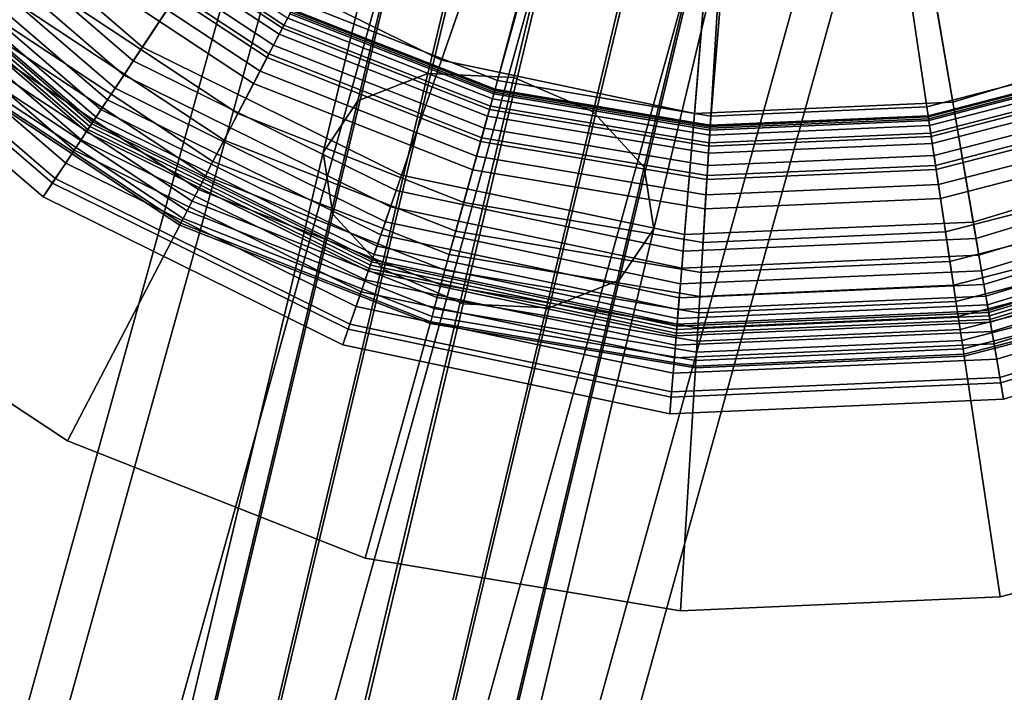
# Model space of a CAD drawing. Extents: x -43.1 to 43.1, y -41.3 to 41.3.
# Tile 561 of 656: x 4.4 to 5.3, y 16.2 to 16.8. Entities that reach past the tile are written whole.
import ezdxf

# ---------------------------------------------------------------- set-up
doc = ezdxf.new("R2010")
doc.units = 0
for name, color, linetype in [('CABLE.1', 18, 'CONTINUOUS'), ('LAMP', 7, 'CONTINUOUS'), ('LAMP_SUPPORT', 18, 'CONTINUOUS'), ('METAL_BASE', 254, 'CONTINUOUS')]:
    doc.layers.add(name, color=color, linetype=linetype)

msp = doc.modelspace()

# ---------------------------------------------------------------- linework, layer by layer
at = {"layer": 'CABLE.1'}
for points in [[(4.7187, 16.7306, 41.2814), (4.7826, 16.7558, 41.2391), (4.915, 17.3091, 41.8851), (4.8492, 17.2757, 41.9177)], [(4.7826, 16.7558, 41.2391), (4.8613, 16.7521, 41.2232), (4.9945, 17.3086, 41.8728), (4.915, 17.3091, 41.8851)], [(4.8613, 16.7521, 41.2232), (4.9339, 16.7207, 41.2379), (5.0664, 17.2743, 41.8841), (4.9945, 17.3086, 41.8728)], [(4.6869, 16.6835, 41.3387), (4.7187, 16.7306, 41.2814), (4.8492, 17.2757, 41.9177), (4.8147, 17.2174, 41.962)], [(4.9339, 16.7207, 41.2379), (4.9808, 16.67, 41.2794), (5.1113, 17.2154, 41.9161), (5.0664, 17.2743, 41.8841)], [(4.6956, 16.6269, 41.3957), (4.6869, 16.6835, 41.3387), (4.8147, 17.2174, 41.962), (4.8207, 17.1497, 42.006)], [(4.9808, 16.67, 41.2794), (4.9895, 16.6134, 41.3364), (5.1174, 17.1477, 41.9601), (5.1113, 17.2154, 41.9161)], [(4.7425, 16.5762, 41.4371), (4.6956, 16.6269, 41.3957), (4.8207, 17.1497, 42.006), (4.8657, 17.0908, 42.0379)], [(4.9895, 16.6134, 41.3364), (4.9577, 16.5663, 41.3937), (5.0829, 17.0893, 42.0043), (5.1174, 17.1477, 41.9601)], [(4.8151, 16.5448, 41.4519), (4.7425, 16.5762, 41.4371), (4.8657, 17.0908, 42.0379), (4.9375, 17.0565, 42.0493)], [(4.9577, 16.5663, 41.3937), (4.8938, 16.5411, 41.436), (5.017, 17.0559, 42.037), (5.0829, 17.0893, 42.0043)], [(4.8938, 16.5411, 41.436), (4.8151, 16.5448, 41.4519), (4.9375, 17.0565, 42.0493), (5.017, 17.0559, 42.037)], [(4.557, 16.0517, 40.7524), (4.6188, 16.0684, 40.7036), (4.7826, 16.7558, 41.2391), (4.7187, 16.7306, 41.2814)], [(4.6188, 16.0684, 40.7036), (4.6968, 16.0617, 40.6853), (4.8613, 16.7521, 41.2232), (4.7826, 16.7558, 41.2391)], [(4.6968, 16.0617, 40.6853), (4.7701, 16.0333, 40.7024), (4.9339, 16.7207, 41.2379), (4.8613, 16.7521, 41.2232)], [(4.5278, 16.0159, 40.8186), (4.557, 16.0517, 40.7524), (4.7187, 16.7306, 41.2814), (4.6869, 16.6835, 41.3387)], [(4.7701, 16.0333, 40.7024), (4.819, 15.9908, 40.7503), (4.9808, 16.67, 41.2794), (4.9339, 16.7207, 41.2379)], [(4.5392, 15.9707, 40.8845), (4.5278, 16.0159, 40.8186), (4.6869, 16.6835, 41.3387), (4.6956, 16.6269, 41.3957)], [(4.819, 15.9908, 40.7503), (4.8304, 15.9456, 40.8161), (4.9895, 16.6134, 41.3364), (4.9808, 16.67, 41.2794)], [(4.5881, 15.9282, 40.9323), (4.5392, 15.9707, 40.8845), (4.6956, 16.6269, 41.3957), (4.7425, 16.5762, 41.4371)], [(4.8304, 15.9456, 40.8161), (4.8013, 15.9098, 40.8823), (4.9577, 16.5663, 41.3937), (4.9895, 16.6134, 41.3364)], [(4.6614, 15.8998, 40.9494), (4.5881, 15.9282, 40.9323), (4.7425, 16.5762, 41.4371), (4.8151, 16.5448, 41.4519)], [(4.8013, 15.9098, 40.8823), (4.7394, 15.8931, 40.9311), (4.8938, 16.5411, 41.436), (4.9577, 16.5663, 41.3937)], [(4.7394, 15.8931, 40.9311), (4.6614, 15.8998, 40.9494), (4.8151, 16.5448, 41.4519), (4.8938, 16.5411, 41.436)]]:
    msp.add_3dface(points, dxfattribs=at)
at = {"layer": 'LAMP'}
for points in [[(4.6483, 16.9715, 49.8664), (4.4913, 17.1065, 49.8664), (4.3096, 16.9423, 49.8588), (4.5131, 16.7673, 49.8588)], [(4.5215, 16.7799, 52.2234), (4.3208, 16.9525, 52.2234), (4.4034, 17.0271, 52.3306), (4.5829, 16.8727, 52.3306)], [(4.8339, 16.8797, 49.8664), (4.6483, 16.9715, 49.8664), (4.5131, 16.7673, 49.8588), (4.7537, 16.6484, 49.8588)], [(4.7951, 16.7678, 52.3306), (4.5829, 16.8727, 52.3306), (4.6494, 16.9733, 52.4176), (4.8346, 16.8818, 52.4176)], [(4.4714, 16.7043, 52.1042), (4.2536, 16.8917, 52.1042), (4.3208, 16.9525, 52.2234), (4.5215, 16.7799, 52.2234)], [(4.5131, 16.7673, 49.8588), (4.3096, 16.9423, 49.8588), (4.298, 16.9318, 49.8601), (4.5045, 16.7542, 49.8601)], [(4.5045, 16.7542, 49.8601), (4.298, 16.9318, 49.8601), (4.2873, 16.9222, 49.8647), (4.4965, 16.7422, 49.8647)], [(4.4965, 16.7422, 49.8647), (4.2873, 16.9222, 49.8647), (4.2778, 16.9136, 49.8722), (4.4894, 16.7316, 49.8722)], [(4.4894, 16.7316, 49.8722), (4.2778, 16.9136, 49.8722), (4.2698, 16.9064, 49.8822), (4.4835, 16.7226, 49.8822)], [(4.479, 16.7158, 49.8943), (4.2638, 16.9009, 49.8943), (4.2598, 16.8973, 49.9082), (4.4761, 16.7113, 49.9082)], [(4.4835, 16.7226, 49.8822), (4.2698, 16.9064, 49.8822), (4.2638, 16.9009, 49.8943), (4.479, 16.7158, 49.8943)], [(5.4898, 16.7982, 52.3306), (5.2633, 16.7293, 52.3306), (5.2429, 16.8482, 52.4176), (5.4405, 16.9082, 52.4176)], [(5.4414, 16.9063, 49.8664), (5.2433, 16.8461, 49.8664), (5.2846, 16.6047, 49.8588), (5.5414, 16.6827, 49.8588)], [(4.4391, 16.6554, 51.9815), (4.2101, 16.8524, 51.9815), (4.2536, 16.8917, 52.1042), (4.4714, 16.7043, 52.1042)], [(4.4733, 16.7072, 50.1573), (4.2561, 16.894, 50.1573), (4.2518, 16.8901, 50.4272), (4.4701, 16.7023, 50.4272)], [(4.475, 16.7097, 49.9233), (4.2584, 16.896, 49.9233), (4.2561, 16.894, 50.1573), (4.4733, 16.7072, 50.1573)], [(4.4761, 16.7113, 49.9082), (4.2598, 16.8973, 49.9082), (4.2584, 16.896, 49.9233), (4.475, 16.7097, 49.9233)], [(4.4653, 16.6951, 50.7202), (4.2454, 16.8843, 50.7202), (4.2369, 16.8767, 51.0232), (4.459, 16.6856, 51.0232)], [(4.4701, 16.7023, 50.4272), (4.2518, 16.8901, 50.4272), (4.2454, 16.8843, 50.7202), (4.4653, 16.6951, 50.7202)], [(5.0268, 16.719, 52.3306), (4.7951, 16.7678, 52.3306), (4.8346, 16.8818, 52.4176), (5.0366, 16.8392, 52.4176)], [(4.459, 16.6856, 51.0232), (4.2369, 16.8767, 51.0232), (4.2264, 16.8671, 51.3235), (4.4512, 16.6737, 51.3235)], [(4.7587, 16.6627, 52.2234), (4.5215, 16.7799, 52.2234), (4.5829, 16.8727, 52.3306), (4.7951, 16.7678, 52.3306)], [(5.0365, 16.837, 49.8664), (4.8339, 16.8797, 49.8664), (4.7537, 16.6484, 49.8588), (5.0164, 16.593, 49.8588)], [(4.4512, 16.6737, 51.3235), (4.2264, 16.8671, 51.3235), (4.2136, 16.8556, 51.6079), (4.4417, 16.6594, 51.6079)], [(4.4417, 16.6594, 51.6079), (4.2136, 16.8556, 51.6079), (4.1988, 16.8422, 51.8637), (4.4306, 16.6427, 51.8637)], [(4.4306, 16.6427, 51.8637), (4.1988, 16.8422, 51.8637), (4.2101, 16.8524, 51.9815), (4.4391, 16.6554, 51.9815)], [(5.2433, 16.8461, 49.8664), (5.0365, 16.837, 49.8664), (5.0164, 16.593, 49.8588), (5.2846, 16.6047, 49.8588)], [(5.2633, 16.7293, 52.3306), (5.0268, 16.719, 52.3306), (5.0366, 16.8392, 52.4176), (5.2429, 16.8482, 52.4176)], [(5.5352, 16.6966, 52.2234), (5.282, 16.6196, 52.2234), (5.2633, 16.7293, 52.3306), (5.4898, 16.7982, 52.3306)], [(4.729, 16.577, 52.1042), (4.4714, 16.7043, 52.1042), (4.5215, 16.7799, 52.2234), (4.7587, 16.6627, 52.2234)], [(4.7537, 16.6484, 49.8588), (4.5131, 16.7673, 49.8588), (4.5045, 16.7542, 49.8601), (4.7486, 16.6336, 49.8601)], [(5.0176, 16.6081, 52.2234), (4.7587, 16.6627, 52.2234), (4.7951, 16.7678, 52.3306), (5.0268, 16.719, 52.3306)], [(4.7486, 16.6336, 49.8601), (4.5045, 16.7542, 49.8601), (4.4965, 16.7422, 49.8647), (4.7439, 16.6199, 49.8647)], [(4.7439, 16.6199, 49.8647), (4.4965, 16.7422, 49.8647), (4.4894, 16.7316, 49.8722), (4.7397, 16.6079, 49.8722)], [(4.7397, 16.6079, 49.8722), (4.4894, 16.7316, 49.8722), (4.4835, 16.7226, 49.8822), (4.7362, 16.5977, 49.8822)], [(5.282, 16.6196, 52.2234), (5.0176, 16.6081, 52.2234), (5.0268, 16.719, 52.3306), (5.2633, 16.7293, 52.3306)], [(4.7362, 16.5977, 49.8822), (4.4835, 16.7226, 49.8822), (4.479, 16.7158, 49.8943), (4.7335, 16.59, 49.8943)], [(4.7318, 16.585, 49.9082), (4.4761, 16.7113, 49.9082), (4.475, 16.7097, 49.9233), (4.7311, 16.5831, 49.9233)], [(4.7335, 16.59, 49.8943), (4.479, 16.7158, 49.8943), (4.4761, 16.7113, 49.9082), (4.7318, 16.585, 49.9082)], [(4.7098, 16.5216, 51.9815), (4.4391, 16.6554, 51.9815), (4.4714, 16.7043, 52.1042), (4.729, 16.577, 52.1042)], [(4.7282, 16.5747, 50.4272), (4.4701, 16.7023, 50.4272), (4.4653, 16.6951, 50.7202), (4.7254, 16.5666, 50.7202)], [(4.7301, 16.5802, 50.1573), (4.4733, 16.7072, 50.1573), (4.4701, 16.7023, 50.4272), (4.7282, 16.5747, 50.4272)], [(4.7311, 16.5831, 49.9233), (4.475, 16.7097, 49.9233), (4.4733, 16.7072, 50.1573), (4.7301, 16.5802, 50.1573)], [(4.7254, 16.5666, 50.7202), (4.4653, 16.6951, 50.7202), (4.459, 16.6856, 51.0232), (4.7217, 16.5558, 51.0232)], [(5.5722, 16.6138, 52.1042), (5.2973, 16.5303, 52.1042), (5.282, 16.6196, 52.2234), (5.5352, 16.6966, 52.2234)], [(4.7217, 16.5558, 51.0232), (4.459, 16.6856, 51.0232), (4.4512, 16.6737, 51.3235), (4.717, 16.5423, 51.3235)], [(5.5414, 16.6827, 49.8588), (5.2846, 16.6047, 49.8588), (5.2872, 16.5893, 49.8601), (5.5478, 16.6685, 49.8601)], [(4.717, 16.5423, 51.3235), (4.4512, 16.6737, 51.3235), (4.4417, 16.6594, 51.6079), (4.7114, 16.5261, 51.6079)], [(5.5478, 16.6685, 49.8601), (5.2872, 16.5893, 49.8601), (5.2896, 16.5751, 49.8647), (5.5537, 16.6553, 49.8647)], [(4.7114, 16.5261, 51.6079), (4.4417, 16.6594, 51.6079), (4.4306, 16.6427, 51.8637), (4.7049, 16.5072, 51.8637)], [(5.0102, 16.5178, 52.1042), (4.729, 16.577, 52.1042), (4.7587, 16.6627, 52.2234), (5.0176, 16.6081, 52.2234)], [(4.7049, 16.5072, 51.8637), (4.4306, 16.6427, 51.8637), (4.4391, 16.6554, 51.9815), (4.7098, 16.5216, 51.9815)], [(5.0164, 16.593, 49.8588), (4.7537, 16.6484, 49.8588), (4.7486, 16.6336, 49.8601), (5.0151, 16.5774, 49.8601)], [(5.5537, 16.6553, 49.8647), (5.2896, 16.5751, 49.8647), (5.2918, 16.5625, 49.8722), (5.5589, 16.6436, 49.8722)], [(5.5589, 16.6436, 49.8722), (5.2918, 16.5625, 49.8722), (5.2936, 16.5519, 49.8822), (5.5633, 16.6338, 49.8822)], [(5.0151, 16.5774, 49.8601), (4.7486, 16.6336, 49.8601), (4.7439, 16.6199, 49.8647), (5.0139, 16.563, 49.8647)], [(5.5633, 16.6338, 49.8822), (5.2936, 16.5519, 49.8822), (5.295, 16.5438, 49.8943), (5.5666, 16.6263, 49.8943)], [(5.5666, 16.6263, 49.8943), (5.295, 16.5438, 49.8943), (5.2959, 16.5386, 49.9082), (5.5688, 16.6215, 49.9082)], [(5.5688, 16.6215, 49.9082), (5.2959, 16.5386, 49.9082), (5.2962, 16.5367, 49.9233), (5.5696, 16.6197, 49.9233)], [(5.0139, 16.563, 49.8647), (4.7439, 16.6199, 49.8647), (4.7397, 16.6079, 49.8722), (5.0129, 16.5503, 49.8722)], [(5.2973, 16.5303, 52.1042), (5.0102, 16.5178, 52.1042), (5.0176, 16.6081, 52.2234), (5.282, 16.6196, 52.2234)], [(5.5696, 16.6197, 49.9233), (5.2962, 16.5367, 49.9233), (5.2967, 16.5336, 50.1573), (5.5708, 16.6169, 50.1573)], [(5.5708, 16.6169, 50.1573), (5.2967, 16.5336, 50.1573), (5.2977, 16.5279, 50.4272), (5.5732, 16.6116, 50.4272)], [(5.5962, 16.5603, 51.9815), (5.3072, 16.4725, 51.9815), (5.2973, 16.5303, 52.1042), (5.5722, 16.6138, 52.1042)], [(5.5732, 16.6116, 50.4272), (5.2977, 16.5279, 50.4272), (5.2991, 16.5194, 50.7202), (5.5767, 16.6038, 50.7202)], [(5.0129, 16.5503, 49.8722), (4.7397, 16.6079, 49.8722), (4.7362, 16.5977, 49.8822), (5.012, 16.5396, 49.8822)], [(5.2846, 16.6047, 49.8588), (5.0164, 16.593, 49.8588), (5.0151, 16.5774, 49.8601), (5.2872, 16.5893, 49.8601)], [(5.5767, 16.6038, 50.7202), (5.2991, 16.5194, 50.7202), (5.3011, 16.5082, 51.0232), (5.5814, 16.5933, 51.0232)], [(5.012, 16.5396, 49.8822), (4.7362, 16.5977, 49.8822), (4.7335, 16.59, 49.8943), (5.0113, 16.5314, 49.8943)], [(5.5814, 16.5933, 51.0232), (5.3011, 16.5082, 51.0232), (5.3035, 16.4941, 51.3235), (5.5872, 16.5803, 51.3235)], [(5.0109, 16.5261, 49.9082), (4.7318, 16.585, 49.9082), (4.7311, 16.5831, 49.9233), (5.0107, 16.5242, 49.9233)], [(5.0113, 16.5314, 49.8943), (4.7335, 16.59, 49.8943), (4.7318, 16.585, 49.9082), (5.0109, 16.5261, 49.9082)], [(5.2872, 16.5893, 49.8601), (5.0151, 16.5774, 49.8601), (5.0139, 16.563, 49.8647), (5.2896, 16.5751, 49.8647)], [(5.0054, 16.4593, 51.9815), (4.7098, 16.5216, 51.9815), (4.729, 16.577, 52.1042), (5.0102, 16.5178, 52.1042)], [(5.0105, 16.5211, 50.1573), (4.7301, 16.5802, 50.1573), (4.7282, 16.5747, 50.4272), (5.01, 16.5154, 50.4272)], [(5.0107, 16.5242, 49.9233), (4.7311, 16.5831, 49.9233), (4.7301, 16.5802, 50.1573), (5.0105, 16.5211, 50.1573)], [(5.2896, 16.5751, 49.8647), (5.0139, 16.563, 49.8647), (5.0129, 16.5503, 49.8722), (5.2918, 16.5625, 49.8722)], [(5.5872, 16.5803, 51.3235), (5.3035, 16.4941, 51.3235), (5.3063, 16.4772, 51.6079), (5.5942, 16.5647, 51.6079)], [(5.0093, 16.5068, 50.7202), (4.7254, 16.5666, 50.7202), (4.7217, 16.5558, 51.0232), (5.0084, 16.4954, 51.0232)], [(5.01, 16.5154, 50.4272), (4.7282, 16.5747, 50.4272), (4.7254, 16.5666, 50.7202), (5.0093, 16.5068, 50.7202)], [(5.2918, 16.5625, 49.8722), (5.0129, 16.5503, 49.8722), (5.012, 16.5396, 49.8822), (5.2936, 16.5519, 49.8822)], [(5.5942, 16.5647, 51.6079), (5.3063, 16.4772, 51.6079), (5.3097, 16.4575, 51.8637), (5.6024, 16.5464, 51.8637)], [(5.6024, 16.5464, 51.8637), (5.3097, 16.4575, 51.8637), (5.3072, 16.4725, 51.9815), (5.5962, 16.5603, 51.9815)], [(5.0084, 16.4954, 51.0232), (4.7217, 16.5558, 51.0232), (4.717, 16.5423, 51.3235), (5.0072, 16.4812, 51.3235)], [(5.2936, 16.5519, 49.8822), (5.012, 16.5396, 49.8822), (5.0113, 16.5314, 49.8943), (5.295, 16.5438, 49.8943)], [(5.0072, 16.4812, 51.3235), (4.717, 16.5423, 51.3235), (4.7114, 16.5261, 51.6079), (5.0058, 16.4641, 51.6079)], [(5.295, 16.5438, 49.8943), (5.0113, 16.5314, 49.8943), (5.0109, 16.5261, 49.9082), (5.2959, 16.5386, 49.9082)], [(5.3072, 16.4725, 51.9815), (5.0054, 16.4593, 51.9815), (5.0102, 16.5178, 52.1042), (5.2973, 16.5303, 52.1042)], [(5.2967, 16.5336, 50.1573), (5.0105, 16.5211, 50.1573), (5.01, 16.5154, 50.4272), (5.2977, 16.5279, 50.4272)], [(5.2962, 16.5367, 49.9233), (5.0107, 16.5242, 49.9233), (5.0105, 16.5211, 50.1573), (5.2967, 16.5336, 50.1573)], [(5.2959, 16.5386, 49.9082), (5.0109, 16.5261, 49.9082), (5.0107, 16.5242, 49.9233), (5.2962, 16.5367, 49.9233)], [(5.0058, 16.4641, 51.6079), (4.7114, 16.5261, 51.6079), (4.7049, 16.5072, 51.8637), (5.0041, 16.4441, 51.8637)], [(5.0041, 16.4441, 51.8637), (4.7049, 16.5072, 51.8637), (4.7098, 16.5216, 51.9815), (5.0054, 16.4593, 51.9815)], [(5.2977, 16.5279, 50.4272), (5.01, 16.5154, 50.4272), (5.0093, 16.5068, 50.7202), (5.2991, 16.5194, 50.7202)], [(5.2991, 16.5194, 50.7202), (5.0093, 16.5068, 50.7202), (5.0084, 16.4954, 51.0232), (5.3011, 16.5082, 51.0232)], [(5.3011, 16.5082, 51.0232), (5.0084, 16.4954, 51.0232), (5.0072, 16.4812, 51.3235), (5.3035, 16.4941, 51.3235)], [(5.3035, 16.4941, 51.3235), (5.0072, 16.4812, 51.3235), (5.0058, 16.4641, 51.6079), (5.3063, 16.4772, 51.6079)], [(5.3063, 16.4772, 51.6079), (5.0058, 16.4641, 51.6079), (5.0041, 16.4441, 51.8637), (5.3097, 16.4575, 51.8637)], [(5.3097, 16.4575, 51.8637), (5.0041, 16.4441, 51.8637), (5.0054, 16.4593, 51.9815), (5.3072, 16.4725, 51.9815)]]:
    msp.add_3dface(points, dxfattribs=at)
at = {"layer": 'LAMP_SUPPORT'}
for points in [[(5.0843, 17.6431, 48.7749), (5.1194, 17.6484, 48.7749), (5.0411, 16.7072, 48.7749), (4.844, 16.7402, 48.7749)], [(5.1194, 17.6484, 48.7749), (5.4343, 16.766, 48.7749), (5.2408, 16.7159, 48.7749), (5.0411, 16.7072, 48.7749)], [(5.1194, 17.6484, 48.7749), (5.6132, 16.8552, 48.7749), (5.4343, 16.766, 48.7749)], [(5.0843, 17.6431, 48.7749), (4.844, 16.7402, 48.7749), (4.658, 16.8135, 48.7749)], [(4.3022, 17.0274, 49.7394), (4.4515, 16.8755, 49.7394), (4.3922, 16.8035, 49.7394), (4.2293, 16.9693, 49.7394)], [(4.4798, 16.9097, 46.1081), (4.6496, 16.7973, 46.1081), (4.6585, 16.8144, 46.0942), (4.492, 16.9246, 46.0942)], [(4.4863, 16.9177, 49.7054), (4.6544, 16.8065, 49.7054), (4.651, 16.8001, 49.7167), (4.4817, 16.9121, 49.7167)], [(4.4627, 16.8891, 46.1202), (4.6373, 16.7736, 46.1202), (4.6496, 16.7973, 46.1081), (4.4798, 16.9097, 46.1081)], [(4.4817, 16.9121, 49.7167), (4.651, 16.8001, 49.7167), (4.6467, 16.7917, 49.7261), (4.4757, 16.9048, 49.7261)], [(4.6624, 16.8218, 46.0789), (4.8465, 16.7493, 46.0789), (4.8748, 16.8514, 45.0568), (4.7113, 16.9159, 45.0568)], [(4.4757, 16.9048, 49.7261), (4.6467, 16.7917, 49.7261), (4.6415, 16.7817, 49.7333), (4.4685, 16.8961, 49.7333)], [(4.4685, 16.8961, 49.7333), (4.6415, 16.7817, 49.7333), (4.6355, 16.7703, 49.7378), (4.4604, 16.8862, 49.7378)], [(4.4433, 16.8655, 46.1302), (4.6231, 16.7464, 46.1302), (4.6373, 16.7736, 46.1202), (4.4627, 16.8891, 46.1202)], [(4.4604, 16.8862, 49.7378), (4.6355, 16.7703, 49.7378), (4.6291, 16.7579, 49.7394), (4.4515, 16.8755, 49.7394)], [(4.4515, 16.8755, 49.7394), (4.6291, 16.7579, 49.7394), (4.586, 16.6752, 49.7394), (4.3922, 16.8035, 49.7394)], [(5.2394, 16.7253, 46.0789), (5.431, 16.7748, 46.0789), (5.3939, 16.8741, 45.0568), (5.2238, 16.8301, 45.0568)], [(4.4237, 16.8417, 46.1378), (4.6089, 16.7191, 46.1378), (4.6231, 16.7464, 46.1302), (4.4433, 16.8655, 46.1302)], [(4.8465, 16.7493, 46.0789), (5.0417, 16.7166, 46.0789), (5.0482, 16.8224, 45.0568), (4.8748, 16.8514, 45.0568)], [(4.4062, 16.8204, 46.1425), (4.5962, 16.6947, 46.1425), (4.6089, 16.7191, 46.1378), (4.4237, 16.8417, 46.1378)], [(5.0417, 16.7166, 46.0789), (5.2394, 16.7253, 46.0789), (5.2238, 16.8301, 45.0568), (5.0482, 16.8224, 45.0568)], [(4.3922, 16.8035, 46.1442), (4.586, 16.6752, 46.1442), (4.5962, 16.6947, 46.1425), (4.4062, 16.8204, 46.1425)], [(4.6585, 16.8144, 46.0942), (4.8443, 16.7413, 46.0942), (4.8465, 16.7493, 46.0789), (4.6624, 16.8218, 46.0789)], [(4.6496, 16.7973, 46.1081), (4.8391, 16.7226, 46.1081), (4.8443, 16.7413, 46.0942), (4.6585, 16.8144, 46.0942)], [(4.6565, 16.8105, 49.6925), (4.8431, 16.737, 49.6925), (4.8419, 16.7326, 49.7054), (4.6544, 16.8065, 49.7054)], [(4.6573, 16.812, 49.6786), (4.8435, 16.7386, 49.6786), (4.8431, 16.737, 49.6925), (4.6565, 16.8105, 49.6925)], [(4.658, 16.8135, 48.7749), (4.844, 16.7402, 48.7749), (4.8435, 16.7386, 49.6786), (4.6573, 16.812, 49.6786)], [(4.3826, 16.7919, 46.146), (4.5791, 16.6619, 46.146), (4.586, 16.6752, 46.1442), (4.3922, 16.8035, 46.1442)], [(4.3922, 16.8035, 49.7394), (4.586, 16.6752, 49.7394), (4.5791, 16.6619, 49.7377), (4.3826, 16.7919, 49.7377)], [(4.6544, 16.8065, 49.7054), (4.8419, 16.7326, 49.7054), (4.84, 16.7257, 49.7167), (4.651, 16.8001, 49.7167)], [(4.3738, 16.7812, 46.1509), (4.5727, 16.6496, 46.1509), (4.5791, 16.6619, 46.146), (4.3826, 16.7919, 46.146)], [(4.3826, 16.7919, 49.7377), (4.5791, 16.6619, 49.7377), (4.5727, 16.6496, 49.7328), (4.3738, 16.7812, 49.7328)], [(4.6373, 16.7736, 46.1202), (4.832, 16.6969, 46.1202), (4.8391, 16.7226, 46.1081), (4.6496, 16.7973, 46.1081)], [(4.6467, 16.7917, 49.7261), (4.8374, 16.7166, 49.7261), (4.8344, 16.7057, 49.7333), (4.6415, 16.7817, 49.7333)], [(4.651, 16.8001, 49.7167), (4.84, 16.7257, 49.7167), (4.8374, 16.7166, 49.7261), (4.6467, 16.7917, 49.7261)], [(4.3661, 16.7718, 46.1587), (4.5671, 16.6388, 46.1587), (4.5727, 16.6496, 46.1509), (4.3738, 16.7812, 46.1509)], [(4.3738, 16.7812, 49.7328), (4.5727, 16.6496, 49.7328), (4.5671, 16.6388, 49.725), (4.3661, 16.7718, 49.725)], [(4.6231, 16.7464, 46.1302), (4.8238, 16.6674, 46.1302), (4.832, 16.6969, 46.1202), (4.6373, 16.7736, 46.1202)], [(4.6415, 16.7817, 49.7333), (4.8344, 16.7057, 49.7333), (4.831, 16.6933, 49.7378), (4.6355, 16.7703, 49.7378)], [(5.2407, 16.717, 46.0942), (5.4339, 16.767, 46.0942), (5.431, 16.7748, 46.0789), (5.2394, 16.7253, 46.0789)], [(4.3596, 16.764, 46.1688), (4.5624, 16.6298, 46.1688), (4.5671, 16.6388, 46.1587), (4.3661, 16.7718, 46.1587)], [(4.3661, 16.7718, 49.725), (4.5671, 16.6388, 49.725), (4.5624, 16.6298, 49.7148), (4.3596, 16.764, 49.7148)], [(4.6355, 16.7703, 49.7378), (4.831, 16.6933, 49.7378), (4.8273, 16.6799, 49.7394), (4.6291, 16.7579, 49.7394)], [(5.2435, 16.6979, 46.1081), (5.4407, 16.7489, 46.1081), (5.4339, 16.767, 46.0942), (5.2407, 16.717, 46.0942)], [(5.2408, 16.7159, 48.7749), (5.4343, 16.766, 48.7749), (5.4349, 16.7644, 49.6786), (5.2411, 16.7143, 49.6786)], [(5.2411, 16.7143, 49.6786), (5.4349, 16.7644, 49.6786), (5.4355, 16.7629, 49.6925), (5.2413, 16.7127, 49.6925)], [(4.3515, 16.7542, 46.1948), (4.5565, 16.6185, 46.1948), (4.5588, 16.6229, 46.181), (4.3547, 16.758, 46.181)], [(4.3547, 16.758, 49.7026), (4.5588, 16.6229, 49.7026), (4.5565, 16.6185, 49.6888), (4.3515, 16.7542, 49.6888)], [(4.3547, 16.758, 46.181), (4.5588, 16.6229, 46.181), (4.5624, 16.6298, 46.1688), (4.3596, 16.764, 46.1688)], [(4.3596, 16.764, 49.7148), (4.5624, 16.6298, 49.7148), (4.5588, 16.6229, 49.7026), (4.3547, 16.758, 49.7026)], [(4.6291, 16.7579, 49.7394), (4.8273, 16.6799, 49.7394), (4.8023, 16.59, 49.7394), (4.586, 16.6752, 49.7394)], [(5.2413, 16.7127, 49.6925), (5.4355, 16.7629, 49.6925), (5.4371, 16.7586, 49.7054), (5.242, 16.7081, 49.7054)], [(5.242, 16.7081, 49.7054), (5.4371, 16.7586, 49.7054), (5.4396, 16.7518, 49.7167), (5.2431, 16.701, 49.7167)], [(4.3504, 16.7528, 46.2099), (4.5557, 16.6169, 46.2099), (4.5565, 16.6185, 46.1948), (4.3515, 16.7542, 46.1948)], [(4.3515, 16.7542, 49.6888), (4.5565, 16.6185, 49.6888), (4.5557, 16.6169, 49.6738), (4.3504, 16.7528, 49.6738)], [(4.3504, 16.7528, 49.6738), (4.5557, 16.6169, 49.6738), (4.5557, 16.6169, 46.2099), (4.3504, 16.7528, 46.2099)], [(4.6089, 16.7191, 46.1378), (4.8156, 16.6377, 46.1378), (4.8238, 16.6674, 46.1302), (4.6231, 16.7464, 46.1302)], [(4.8443, 16.7413, 46.0942), (5.0412, 16.7083, 46.0942), (5.0417, 16.7166, 46.0789), (4.8465, 16.7493, 46.0789)], [(5.2431, 16.701, 49.7167), (5.4396, 16.7518, 49.7167), (5.4429, 16.743, 49.7261), (5.2445, 16.6917, 49.7261)], [(5.2475, 16.6715, 46.1202), (5.4501, 16.7239, 46.1202), (5.4407, 16.7489, 46.1081), (5.2435, 16.6979, 46.1081)], [(4.8391, 16.7226, 46.1081), (5.04, 16.689, 46.1081), (5.0412, 16.7083, 46.0942), (4.8443, 16.7413, 46.0942)], [(4.8435, 16.7386, 49.6786), (5.041, 16.7056, 49.6786), (5.0409, 16.7039, 49.6925), (4.8431, 16.737, 49.6925)], [(4.844, 16.7402, 48.7749), (5.0411, 16.7072, 48.7749), (5.041, 16.7056, 49.6786), (4.8435, 16.7386, 49.6786)], [(5.2445, 16.6917, 49.7261), (5.4429, 16.743, 49.7261), (5.4469, 16.7324, 49.7333), (5.2461, 16.6805, 49.7333)], [(4.8419, 16.7326, 49.7054), (5.0407, 16.6993, 49.7054), (5.0402, 16.6921, 49.7167), (4.84, 16.7257, 49.7167)], [(4.8431, 16.737, 49.6925), (5.0409, 16.7039, 49.6925), (5.0407, 16.6993, 49.7054), (4.8419, 16.7326, 49.7054)], [(5.2461, 16.6805, 49.7333), (5.4469, 16.7324, 49.7333), (5.4514, 16.7204, 49.7378), (5.248, 16.6678, 49.7378)], [(4.832, 16.6969, 46.1202), (5.0384, 16.6623, 46.1202), (5.04, 16.689, 46.1081), (4.8391, 16.7226, 46.1081)], [(4.84, 16.7257, 49.7167), (5.0402, 16.6921, 49.7167), (5.0396, 16.6827, 49.7261), (4.8374, 16.7166, 49.7261)], [(5.0412, 16.7083, 46.0942), (5.2407, 16.717, 46.0942), (5.2394, 16.7253, 46.0789), (5.0417, 16.7166, 46.0789)], [(5.252, 16.6412, 46.1302), (5.4608, 16.6952, 46.1302), (5.4501, 16.7239, 46.1202), (5.2475, 16.6715, 46.1202)], [(5.248, 16.6678, 49.7378), (5.4514, 16.7204, 49.7378), (5.4563, 16.7073, 49.7394), (5.2501, 16.654, 49.7394)], [(4.5962, 16.6947, 46.1425), (4.8082, 16.6112, 46.1425), (4.8156, 16.6377, 46.1378), (4.6089, 16.7191, 46.1378)], [(4.8374, 16.7166, 49.7261), (5.0396, 16.6827, 49.7261), (5.0389, 16.6714, 49.7333), (4.8344, 16.7057, 49.7333)], [(5.04, 16.689, 46.1081), (5.2435, 16.6979, 46.1081), (5.2407, 16.717, 46.0942), (5.0412, 16.7083, 46.0942)], [(5.0409, 16.7039, 49.6925), (5.2413, 16.7127, 49.6925), (5.242, 16.7081, 49.7054), (5.0407, 16.6993, 49.7054)], [(5.041, 16.7056, 49.6786), (5.2411, 16.7143, 49.6786), (5.2413, 16.7127, 49.6925), (5.0409, 16.7039, 49.6925)], [(5.0411, 16.7072, 48.7749), (5.2408, 16.7159, 48.7749), (5.2411, 16.7143, 49.6786), (5.041, 16.7056, 49.6786)], [(4.8344, 16.7057, 49.7333), (5.0389, 16.6714, 49.7333), (5.0382, 16.6586, 49.7378), (4.831, 16.6933, 49.7378)], [(5.0407, 16.6993, 49.7054), (5.242, 16.7081, 49.7054), (5.2431, 16.701, 49.7167), (5.0402, 16.6921, 49.7167)], [(5.2501, 16.654, 49.7394), (5.4563, 16.7073, 49.7394), (5.4889, 16.62, 49.7394), (5.2639, 16.5618, 49.7394)], [(4.586, 16.6752, 46.1442), (4.8023, 16.59, 46.1442), (4.8082, 16.6112, 46.1425), (4.5962, 16.6947, 46.1425)], [(4.8238, 16.6674, 46.1302), (5.0365, 16.6318, 46.1302), (5.0384, 16.6623, 46.1202), (4.832, 16.6969, 46.1202)], [(4.831, 16.6933, 49.7378), (5.0382, 16.6586, 49.7378), (5.0373, 16.6447, 49.7394), (4.8273, 16.6799, 49.7394)], [(5.0384, 16.6623, 46.1202), (5.2475, 16.6715, 46.1202), (5.2435, 16.6979, 46.1081), (5.04, 16.689, 46.1081)], [(5.0402, 16.6921, 49.7167), (5.2431, 16.701, 49.7167), (5.2445, 16.6917, 49.7261), (5.0396, 16.6827, 49.7261)], [(5.2565, 16.6107, 46.1378), (5.4716, 16.6663, 46.1378), (5.4608, 16.6952, 46.1302), (5.252, 16.6412, 46.1302)], [(5.0396, 16.6827, 49.7261), (5.2445, 16.6917, 49.7261), (5.2461, 16.6805, 49.7333), (5.0389, 16.6714, 49.7333)], [(4.5791, 16.6619, 46.146), (4.7983, 16.5755, 46.146), (4.8023, 16.59, 46.1442), (4.586, 16.6752, 46.1442)], [(4.586, 16.6752, 49.7394), (4.8023, 16.59, 49.7394), (4.7983, 16.5755, 49.7377), (4.5791, 16.6619, 49.7377)], [(4.8273, 16.6799, 49.7394), (5.0373, 16.6447, 49.7394), (5.0316, 16.5516, 49.7394), (4.8023, 16.59, 49.7394)], [(5.0389, 16.6714, 49.7333), (5.2461, 16.6805, 49.7333), (5.248, 16.6678, 49.7378), (5.0382, 16.6586, 49.7378)], [(4.8156, 16.6377, 46.1378), (5.0346, 16.601, 46.1378), (5.0365, 16.6318, 46.1302), (4.8238, 16.6674, 46.1302)], [(5.0365, 16.6318, 46.1302), (5.252, 16.6412, 46.1302), (5.2475, 16.6715, 46.1202), (5.0384, 16.6623, 46.1202)], [(5.0382, 16.6586, 49.7378), (5.248, 16.6678, 49.7378), (5.2501, 16.654, 49.7394), (5.0373, 16.6447, 49.7394)], [(5.2606, 16.5835, 46.1425), (5.4812, 16.6405, 46.1425), (5.4716, 16.6663, 46.1378), (5.2565, 16.6107, 46.1378)], [(4.5727, 16.6496, 46.1509), (4.7946, 16.5622, 46.1509), (4.7983, 16.5755, 46.146), (4.5791, 16.6619, 46.146)], [(4.5791, 16.6619, 49.7377), (4.7983, 16.5755, 49.7377), (4.7946, 16.5622, 49.7328), (4.5727, 16.6496, 49.7328)], [(4.5671, 16.6388, 46.1587), (4.7914, 16.5504, 46.1587), (4.7946, 16.5622, 46.1509), (4.5727, 16.6496, 46.1509)], [(4.5727, 16.6496, 49.7328), (4.7946, 16.5622, 49.7328), (4.7914, 16.5504, 49.725), (4.5671, 16.6388, 49.725)], [(5.0373, 16.6447, 49.7394), (5.2501, 16.654, 49.7394), (5.2639, 16.5618, 49.7394), (5.0316, 16.5516, 49.7394)], [(4.5624, 16.6298, 46.1688), (4.7886, 16.5406, 46.1688), (4.7914, 16.5504, 46.1587), (4.5671, 16.6388, 46.1587)], [(4.5671, 16.6388, 49.725), (4.7914, 16.5504, 49.725), (4.7886, 16.5406, 49.7148), (4.5624, 16.6298, 49.7148)], [(5.0346, 16.601, 46.1378), (5.2565, 16.6107, 46.1378), (5.252, 16.6412, 46.1302), (5.0365, 16.6318, 46.1302)], [(5.2639, 16.5618, 46.1442), (5.4889, 16.62, 46.1442), (5.4812, 16.6405, 46.1425), (5.2606, 16.5835, 46.1425)], [(4.5588, 16.6229, 46.181), (4.7866, 16.5332, 46.181), (4.7886, 16.5406, 46.1688), (4.5624, 16.6298, 46.1688)], [(4.5624, 16.6298, 49.7148), (4.7886, 16.5406, 49.7148), (4.7866, 16.5332, 49.7026), (4.5588, 16.6229, 49.7026)], [(4.8082, 16.6112, 46.1425), (5.033, 16.5735, 46.1425), (5.0346, 16.601, 46.1378), (4.8156, 16.6377, 46.1378)], [(4.5565, 16.6185, 46.1948), (4.7853, 16.5284, 46.1948), (4.7866, 16.5332, 46.181), (4.5588, 16.6229, 46.181)], [(4.5588, 16.6229, 49.7026), (4.7866, 16.5332, 49.7026), (4.7853, 16.5284, 49.6888), (4.5565, 16.6185, 49.6888)], [(5.2661, 16.5469, 46.146), (5.4942, 16.6059, 46.146), (5.4889, 16.62, 46.1442), (5.2639, 16.5618, 46.1442)], [(5.2639, 16.5618, 49.7394), (5.4889, 16.62, 49.7394), (5.4942, 16.6059, 49.7377), (5.2661, 16.5469, 49.7377)], [(4.5557, 16.6169, 46.2099), (4.7848, 16.5267, 46.2099), (4.7853, 16.5284, 46.1948), (4.5565, 16.6185, 46.1948)], [(4.5565, 16.6185, 49.6888), (4.7853, 16.5284, 49.6888), (4.7848, 16.5267, 49.6738), (4.5557, 16.6169, 49.6738)], [(4.5557, 16.6169, 49.6738), (4.7848, 16.5267, 49.6738), (4.7848, 16.5267, 46.2099), (4.5557, 16.6169, 46.2099)], [(4.8023, 16.59, 46.1442), (5.0316, 16.5516, 46.1442), (5.033, 16.5735, 46.1425), (4.8082, 16.6112, 46.1425)], [(5.033, 16.5735, 46.1425), (5.2606, 16.5835, 46.1425), (5.2565, 16.6107, 46.1378), (5.0346, 16.601, 46.1378)], [(5.2681, 16.5332, 46.1509), (5.499, 16.5929, 46.1509), (5.4942, 16.6059, 46.146), (5.2661, 16.5469, 46.146)], [(5.2661, 16.5469, 49.7377), (5.4942, 16.6059, 49.7377), (5.499, 16.5929, 49.7328), (5.2681, 16.5332, 49.7328)], [(4.7983, 16.5755, 46.146), (5.0307, 16.5366, 46.146), (5.0316, 16.5516, 46.1442), (4.8023, 16.59, 46.1442)], [(4.8023, 16.59, 49.7394), (5.0316, 16.5516, 49.7394), (5.0307, 16.5366, 49.7377), (4.7983, 16.5755, 49.7377)], [(5.2699, 16.5212, 46.1587), (5.5033, 16.5815, 46.1587), (5.499, 16.5929, 46.1509), (5.2681, 16.5332, 46.1509)], [(5.2681, 16.5332, 49.7328), (5.499, 16.5929, 49.7328), (5.5033, 16.5815, 49.725), (5.2699, 16.5212, 49.725)], [(4.7946, 16.5622, 46.1509), (5.0299, 16.5228, 46.1509), (5.0307, 16.5366, 46.146), (4.7983, 16.5755, 46.146)], [(4.7983, 16.5755, 49.7377), (5.0307, 16.5366, 49.7377), (5.0298, 16.5228, 49.7328), (4.7946, 16.5622, 49.7328)], [(5.0316, 16.5516, 46.1442), (5.2639, 16.5618, 46.1442), (5.2606, 16.5835, 46.1425), (5.033, 16.5735, 46.1425)], [(5.2714, 16.5111, 46.1688), (5.5069, 16.572, 46.1688), (5.5033, 16.5815, 46.1587), (5.2699, 16.5212, 46.1587)], [(5.2699, 16.5212, 49.725), (5.5033, 16.5815, 49.725), (5.5069, 16.572, 49.7148), (5.2714, 16.5111, 49.7148)], [(5.2726, 16.5034, 46.181), (5.5096, 16.5647, 46.181), (5.5069, 16.572, 46.1688), (5.2714, 16.5111, 46.1688)], [(5.2714, 16.5111, 49.7148), (5.5069, 16.572, 49.7148), (5.5096, 16.5647, 49.7026), (5.2726, 16.5034, 49.7026)], [(4.7914, 16.5504, 46.1587), (5.0291, 16.5106, 46.1587), (5.0299, 16.5228, 46.1509), (4.7946, 16.5622, 46.1509)], [(4.7946, 16.5622, 49.7328), (5.0298, 16.5228, 49.7328), (5.0291, 16.5106, 49.725), (4.7914, 16.5504, 49.725)], [(5.0307, 16.5366, 46.146), (5.2661, 16.5469, 46.146), (5.2639, 16.5618, 46.1442), (5.0316, 16.5516, 46.1442)], [(5.0316, 16.5516, 49.7394), (5.2639, 16.5618, 49.7394), (5.2661, 16.5469, 49.7377), (5.0307, 16.5366, 49.7377)], [(5.2733, 16.4985, 46.1948), (5.5113, 16.5601, 46.1948), (5.5096, 16.5647, 46.181), (5.2726, 16.5034, 46.181)], [(5.2726, 16.5034, 49.7026), (5.5096, 16.5647, 49.7026), (5.5113, 16.5601, 49.6888), (5.2733, 16.4985, 49.6888)], [(5.2736, 16.4968, 46.2099), (5.5119, 16.5585, 46.2099), (5.5113, 16.5601, 46.1948), (5.2733, 16.4985, 46.1948)], [(5.2733, 16.4985, 49.6888), (5.5113, 16.5601, 49.6888), (5.5119, 16.5585, 49.6738), (5.2736, 16.4968, 49.6738)], [(5.2736, 16.4968, 49.6738), (5.5119, 16.5585, 49.6738), (5.5119, 16.5585, 46.2099), (5.2736, 16.4968, 46.2099)], [(4.7886, 16.5406, 46.1688), (5.0285, 16.5005, 46.1688), (5.0291, 16.5106, 46.1587), (4.7914, 16.5504, 46.1587)], [(4.7914, 16.5504, 49.725), (5.0291, 16.5106, 49.725), (5.0285, 16.5005, 49.7148), (4.7886, 16.5406, 49.7148)], [(4.7866, 16.5332, 46.181), (5.028, 16.4928, 46.181), (5.0285, 16.5005, 46.1688), (4.7886, 16.5406, 46.1688)], [(4.7886, 16.5406, 49.7148), (5.0285, 16.5005, 49.7148), (5.028, 16.4928, 49.7026), (4.7866, 16.5332, 49.7026)], [(5.0307, 16.5366, 49.7377), (5.2661, 16.5469, 49.7377), (5.2681, 16.5332, 49.7328), (5.0298, 16.5228, 49.7328)], [(5.0299, 16.5228, 46.1509), (5.2681, 16.5332, 46.1509), (5.2661, 16.5469, 46.146), (5.0307, 16.5366, 46.146)], [(4.7853, 16.5284, 46.1948), (5.0277, 16.4878, 46.1948), (5.028, 16.4928, 46.181), (4.7866, 16.5332, 46.181)], [(4.7866, 16.5332, 49.7026), (5.028, 16.4928, 49.7026), (5.0277, 16.4878, 49.6888), (4.7853, 16.5284, 49.6888)], [(5.0291, 16.5106, 46.1587), (5.2699, 16.5212, 46.1587), (5.2681, 16.5332, 46.1509), (5.0299, 16.5228, 46.1509)], [(5.0298, 16.5228, 49.7328), (5.2681, 16.5332, 49.7328), (5.2699, 16.5212, 49.725), (5.0291, 16.5106, 49.725)], [(4.7848, 16.5267, 46.2099), (5.0276, 16.4861, 46.2099), (5.0277, 16.4878, 46.1948), (4.7853, 16.5284, 46.1948)], [(4.7853, 16.5284, 49.6888), (5.0277, 16.4878, 49.6888), (5.0276, 16.4861, 49.6738), (4.7848, 16.5267, 49.6738)], [(4.7848, 16.5267, 49.6738), (5.0276, 16.4861, 49.6738), (5.0276, 16.4861, 46.2099), (4.7848, 16.5267, 46.2099)], [(5.0285, 16.5005, 46.1688), (5.2714, 16.5111, 46.1688), (5.2699, 16.5212, 46.1587), (5.0291, 16.5106, 46.1587)], [(5.0291, 16.5106, 49.725), (5.2699, 16.5212, 49.725), (5.2714, 16.5111, 49.7148), (5.0285, 16.5005, 49.7148)], [(5.0277, 16.4878, 46.1948), (5.2733, 16.4985, 46.1948), (5.2726, 16.5034, 46.181), (5.028, 16.4928, 46.181)], [(5.028, 16.4928, 49.7026), (5.2726, 16.5034, 49.7026), (5.2733, 16.4985, 49.6888), (5.0277, 16.4878, 49.6888)], [(5.028, 16.4928, 46.181), (5.2726, 16.5034, 46.181), (5.2714, 16.5111, 46.1688), (5.0285, 16.5005, 46.1688)], [(5.0285, 16.5005, 49.7148), (5.2714, 16.5111, 49.7148), (5.2726, 16.5034, 49.7026), (5.028, 16.4928, 49.7026)], [(5.0276, 16.4861, 46.2099), (5.2736, 16.4968, 46.2099), (5.2733, 16.4985, 46.1948), (5.0277, 16.4878, 46.1948)], [(5.0277, 16.4878, 49.6888), (5.2733, 16.4985, 49.6888), (5.2736, 16.4968, 49.6738), (5.0276, 16.4861, 49.6738)], [(5.0276, 16.4861, 49.6738), (5.2736, 16.4968, 49.6738), (5.2736, 16.4968, 46.2099), (5.0276, 16.4861, 46.2099)]]:
    msp.add_3dface(points, dxfattribs=at)
at = {"layer": 'METAL_BASE'}
for points in [[(27.0036, 32.0474, 30.106), (27.0311, 32.0239, 30.241), (0.867, 1.3896, 30.241), (0.8395, 1.4131, 30.106)], [(27.0311, 32.0239, 29.9709), (27.0036, 32.0474, 30.106), (0.8395, 1.4131, 30.106), (0.867, 1.3896, 29.9709)], [(27.0311, 32.0239, 30.241), (27.1063, 31.9597, 30.3399), (0.9422, 1.3254, 30.3399), (0.867, 1.3896, 30.241)], [(27.1063, 31.9597, 29.872), (27.0311, 32.0239, 29.9709), (0.867, 1.3896, 29.9709), (0.9422, 1.3254, 29.872)], [(27.1063, 31.9597, 30.3399), (27.209, 31.8719, 30.3761), (1.0449, 1.2377, 30.3761), (0.9422, 1.3254, 30.3399)], [(27.209, 31.8719, 29.8358), (27.1063, 31.9597, 29.872), (0.9422, 1.3254, 29.872), (1.0449, 1.2377, 29.8358)], [(27.209, 31.8719, 30.3761), (27.3117, 31.7842, 30.3399), (1.1476, 1.15, 30.3399), (1.0449, 1.2377, 30.3761)], [(27.3117, 31.7842, 29.872), (27.209, 31.8719, 29.8358), (1.0449, 1.2377, 29.8358), (1.1476, 1.15, 29.872)], [(27.3117, 31.7842, 30.3399), (27.3869, 31.72, 30.241), (1.2228, 1.0858, 30.241), (1.1476, 1.15, 30.3399)], [(27.3869, 31.72, 29.9709), (27.3117, 31.7842, 29.872), (1.1476, 1.15, 29.872), (1.2228, 1.0858, 29.9709)], [(27.3869, 31.72, 30.241), (27.4144, 31.6965, 30.106), (1.2503, 1.0623, 30.106), (1.2228, 1.0858, 30.241)], [(27.4144, 31.6965, 30.106), (27.3869, 31.72, 29.9709), (1.2228, 1.0858, 29.9709), (1.2503, 1.0623, 30.106)], [(15.0599, 29.1945, 39.312), (15.0919, 29.1777, 39.447), (0.5811, 1.5197, 39.447), (0.5491, 1.5365, 39.312)], [(15.0919, 29.1777, 39.1769), (15.0599, 29.1945, 39.312), (0.5491, 1.5365, 39.312), (0.5811, 1.5197, 39.1769)], [(15.0919, 29.1777, 39.447), (15.1795, 29.1318, 39.5459), (0.6687, 1.4737, 39.5459), (0.5811, 1.5197, 39.447)], [(15.1795, 29.1318, 39.0781), (15.0919, 29.1777, 39.1769), (0.5811, 1.5197, 39.1769), (0.6687, 1.4737, 39.0781)], [(15.1795, 29.1318, 39.5459), (15.2991, 29.0691, 39.5821), (0.7883, 1.411, 39.5821), (0.6687, 1.4737, 39.5459)], [(15.2991, 29.0691, 39.0419), (15.1795, 29.1318, 39.0781), (0.6687, 1.4737, 39.0781), (0.7883, 1.411, 39.0419)], [(15.2991, 29.0691, 39.5821), (15.4187, 29.0063, 39.5459), (0.9079, 1.3482, 39.5459), (0.7883, 1.411, 39.5821)], [(15.4187, 29.0063, 39.0781), (15.2991, 29.0691, 39.0419), (0.7883, 1.411, 39.0419), (0.9079, 1.3482, 39.0781)], [(15.4187, 29.0063, 39.5459), (15.5062, 28.9604, 39.447), (0.9954, 1.3023, 39.447), (0.9079, 1.3482, 39.5459)], [(15.5062, 28.9604, 39.1769), (15.4187, 29.0063, 39.0781), (0.9079, 1.3482, 39.0781), (0.9954, 1.3023, 39.1769)], [(15.5062, 28.9604, 39.447), (15.5382, 28.9436, 39.312), (1.0275, 1.2855, 39.312), (0.9954, 1.3023, 39.447)], [(15.5382, 28.9436, 39.312), (15.5062, 28.9604, 39.1769), (0.9954, 1.3023, 39.1769), (1.0275, 1.2855, 39.312)], [(25.8107, 20.3207, 20.312), (25.8329, 20.2921, 20.447), (1.159, 1.1418, 20.447), (1.1368, 1.1704, 20.312)], [(25.8329, 20.2921, 20.1769), (25.8107, 20.3207, 20.312), (1.1368, 1.1704, 20.312), (1.159, 1.1418, 20.1769)], [(25.8329, 20.2921, 20.447), (25.8935, 20.214, 20.5459), (1.2196, 1.0637, 20.5459), (1.159, 1.1418, 20.447)], [(25.8935, 20.214, 20.0781), (25.8329, 20.2921, 20.1769), (1.159, 1.1418, 20.1769), (1.2196, 1.0637, 20.0781)], [(25.8935, 20.214, 20.5459), (25.9763, 20.1073, 20.5821), (1.3024, 0.9571, 20.5821), (1.2196, 1.0637, 20.5459)], [(25.9763, 20.1073, 20.0419), (25.8935, 20.214, 20.0781), (1.2196, 1.0637, 20.0781), (1.3024, 0.9571, 20.0419)], [(25.9763, 20.1073, 20.5821), (26.0591, 20.0006, 20.5459), (1.3852, 0.8504, 20.5459), (1.3024, 0.9571, 20.5821)], [(26.0591, 20.0006, 20.0781), (25.9763, 20.1073, 20.0419), (1.3024, 0.9571, 20.0419), (1.3852, 0.8504, 20.0781)], [(26.0591, 20.0006, 20.5459), (26.1197, 19.9225, 20.447), (1.4459, 0.7723, 20.447), (1.3852, 0.8504, 20.5459)], [(26.1197, 19.9225, 20.1769), (26.0591, 20.0006, 20.0781), (1.3852, 0.8504, 20.0781), (1.4459, 0.7723, 20.1769)], [(26.1197, 19.9225, 20.447), (26.1419, 19.8939, 20.312), (1.468, 0.7437, 20.312), (1.4459, 0.7723, 20.447)], [(26.1419, 19.8939, 20.312), (26.1197, 19.9225, 20.1769), (1.4459, 0.7723, 20.1769), (1.468, 0.7437, 20.312)], [(4.7072, 17.2265, 47.518), (4.7421, 17.2168, 47.6531), (0.4049, 1.5772, 47.6531), (0.37, 1.5869, 47.518)], [(4.7421, 17.2168, 47.3829), (4.7072, 17.2265, 47.518), (0.37, 1.5869, 47.518), (0.4049, 1.5772, 47.3829)], [(4.7421, 17.2168, 47.6531), (4.8374, 17.1904, 47.7519), (0.5002, 1.5508, 47.7519), (0.4049, 1.5772, 47.6531)], [(4.8374, 17.1904, 47.2841), (4.7421, 17.2168, 47.3829), (0.4049, 1.5772, 47.3829), (0.5002, 1.5508, 47.2841)], [(4.8374, 17.1904, 47.7519), (4.9675, 17.1543, 47.7881), (0.6303, 1.5147, 47.7881), (0.5002, 1.5508, 47.7519)], [(4.9675, 17.1543, 47.2479), (4.8374, 17.1904, 47.2841), (0.5002, 1.5508, 47.2841), (0.6303, 1.5147, 47.2479)], [(4.9675, 17.1543, 47.7881), (5.0977, 17.1182, 47.7519), (0.7604, 1.4786, 47.7519), (0.6303, 1.5147, 47.7881)], [(5.0977, 17.1182, 47.2841), (4.9675, 17.1543, 47.2479), (0.6303, 1.5147, 47.2479), (0.7604, 1.4786, 47.2841)], [(5.0977, 17.1182, 47.7519), (5.1929, 17.0918, 47.6531), (0.8557, 1.4522, 47.6531), (0.7604, 1.4786, 47.7519)], [(5.1929, 17.0918, 47.3829), (5.0977, 17.1182, 47.2841), (0.7604, 1.4786, 47.2841), (0.8557, 1.4522, 47.3829)], [(5.1929, 17.0918, 47.6531), (5.2278, 17.0821, 47.518), (0.8906, 1.4425, 47.518), (0.8557, 1.4522, 47.6531)], [(5.2278, 17.0821, 47.518), (5.1929, 17.0918, 47.3829), (0.8557, 1.4522, 47.3829), (0.8906, 1.4425, 47.518)], [(4.3504, 16.7528, 47.0545), (4.2086, 16.5808, 47.0545), (4.4528, 16.4192, 47.0545), (4.5557, 16.6169, 47.0545)], [(4.5557, 16.6169, 47.9415), (4.4528, 16.4192, 47.9415), (4.2086, 16.5808, 47.9415), (4.3504, 16.7528, 47.9415)], [(4.3504, 16.7528, 47.0545), (4.5557, 16.6169, 47.0545), (4.5557, 16.6169, 47.9415), (4.3504, 16.7528, 47.9415)], [(4.5557, 16.6169, 47.0545), (4.4528, 16.4192, 47.0545), (4.7252, 16.3119, 47.0545), (4.7848, 16.5267, 47.0545)], [(4.7848, 16.5267, 47.9415), (4.7252, 16.3119, 47.9415), (4.4528, 16.4192, 47.9415), (4.5557, 16.6169, 47.9415)], [(4.5557, 16.6169, 47.0545), (4.7848, 16.5267, 47.0545), (4.7848, 16.5267, 47.9415), (4.5557, 16.6169, 47.9415)], [(4.2086, 16.5808, 47.9415), (4.4528, 16.4192, 47.9415), (4.4528, 16.4192, 47.0545), (4.2086, 16.5808, 47.0545)], [(5.2736, 16.4968, 47.0545), (5.5119, 16.5585, 47.0545), (5.5119, 16.5585, 47.9415), (5.2736, 16.4968, 47.9415)], [(5.2736, 16.4968, 47.0545), (5.3065, 16.2763, 47.0545), (5.59, 16.3496, 47.0545), (5.5119, 16.5585, 47.0545)], [(5.5119, 16.5585, 47.9415), (5.59, 16.3496, 47.9415), (5.3065, 16.2763, 47.9415), (5.2736, 16.4968, 47.9415)], [(4.7848, 16.5267, 47.0545), (4.7252, 16.3119, 47.0545), (5.014, 16.2635, 47.0545), (5.0276, 16.4861, 47.0545)], [(5.0276, 16.4861, 47.9415), (5.014, 16.2635, 47.9415), (4.7252, 16.3119, 47.9415), (4.7848, 16.5267, 47.9415)], [(4.7848, 16.5267, 47.0545), (5.0276, 16.4861, 47.0545), (5.0276, 16.4861, 47.9415), (4.7848, 16.5267, 47.9415)], [(5.0276, 16.4861, 47.0545), (5.014, 16.2635, 47.0545), (5.3065, 16.2763, 47.0545), (5.2736, 16.4968, 47.0545)], [(5.2736, 16.4968, 47.9415), (5.3065, 16.2763, 47.9415), (5.014, 16.2635, 47.9415), (5.0276, 16.4861, 47.9415)], [(5.0276, 16.4861, 47.0545), (5.2736, 16.4968, 47.0545), (5.2736, 16.4968, 47.9415), (5.0276, 16.4861, 47.9415)], [(4.4528, 16.4192, 47.9415), (4.7252, 16.3119, 47.9415), (4.7252, 16.3119, 47.0545), (4.4528, 16.4192, 47.0545)], [(5.3065, 16.2763, 47.9415), (5.59, 16.3496, 47.9415), (5.59, 16.3496, 47.0545), (5.3065, 16.2763, 47.0545)], [(4.7252, 16.3119, 47.9415), (5.014, 16.2635, 47.9415), (5.014, 16.2635, 47.0545), (4.7252, 16.3119, 47.0545)], [(5.014, 16.2635, 47.9415), (5.3065, 16.2763, 47.9415), (5.3065, 16.2763, 47.0545), (5.014, 16.2635, 47.0545)]]:
    msp.add_3dface(points, dxfattribs=at)

doc.saveas('drawing.dxf')
